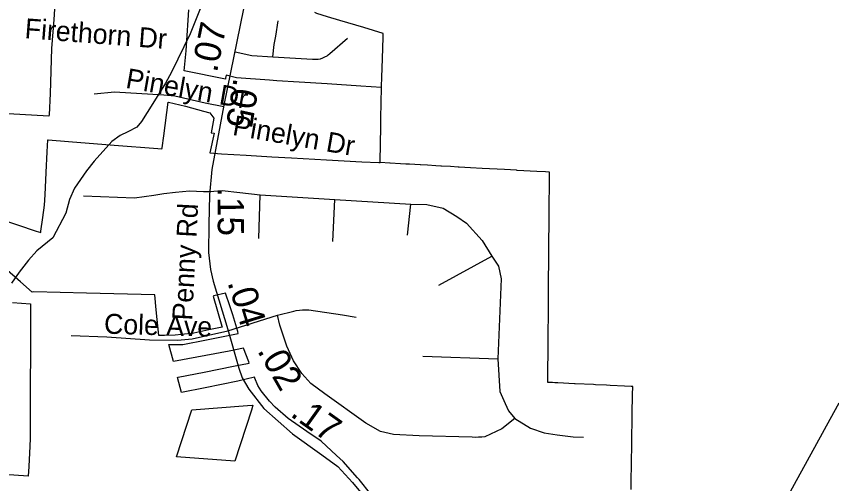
# Model space of a CAD drawing. Extents: x 1662474 to 1856135, y 779280 to 917889.
# Drawn here: x 1715474 to 1719362, y 822745 to 824971 of the extents above; entities that cross this region are included whole.
import ezdxf

# ---------------------------------------------------------------- set-up
doc = ezdxf.new("R2010")
doc.units = 0
for name, color, linetype in [('Exist Boundary Political City Limit New', 7, 'Continuous'), ('Exist Boundary Political City Limit New Hole', 7, 'Continuous'), ('Exist Hydrographic Misc Water Feature', 7, 'Continuous'), ('Exist Road Non-System Type 51', 7, 'Continuous'), ('Exist Road Non-System Type 51 Label', 7, 'Continuous'), ('Exist Road Secondary Mileage Hundredths English Label', 7, 'Continuous'), ('Exist Road Secondary Type 51 Attributed', 7, 'Continuous'), ('Exist Road Secondary Type 51 Label', 7, 'Continuous'), ('Map Preparation Boundary City Limit Buffer Line', 7, 'Continuous')]:
    doc.layers.add(name, color=color, linetype=linetype)

msp = doc.modelspace()

# ---------------------------------------------------------------- linework, layer by layer
at = {"layer": 'Exist Boundary Political City Limit New'}
for points in [[(1717215.9, 824631.6), (1717216, 824637.5), (1717217.4, 824679.9), (1717220.2, 824769.9), (1717223.4, 824869.8), (1717223.5, 824872.3), (1717224, 824889.2), (1717131.6, 824916.8), (1717016.8, 824951.2), (1716958.1, 824968.7), (1716907.1, 824983.9), (1716897.2, 824988.4)], [(1717208.8, 824273.7), (1717208.8, 824274.4), (1717208.9, 824279.1), (1717211.9, 824445.9), (1717212.6, 824485.1), (1717215.9, 824631.6)], [(1718011.5, 823619.4), (1718012.1, 823706.4), (1718012.1, 823707), (1718012.1, 823707.7), (1718012.2, 823722.4), (1718012.2, 823723.1), (1718012.2, 823723.8), (1718012.8, 823795.4), (1718012.8, 823796.1), (1718012.8, 823796.7), (1718013.5, 823895.4), (1718013.5, 823896.1), (1718013.5, 823896.8), (1718014.2, 823983.9), (1718014.2, 823984.5), (1718014.2, 823985.1), (1718014.5, 824010.8), (1718015, 824064.1), (1718015, 824064.7), (1718015, 824065.4), (1718015.4, 824106.9), (1718015.4, 824107.5), (1718015.4, 824108.2), (1718015.6, 824133.7), (1718015.6, 824134.3), (1718015.6, 824135), (1718016.1, 824199.7), (1718016.2, 824200.3), (1718016.2, 824201), (1718016.4, 824227.6), (1718016.5, 824228.2), (1717996.6, 824229.3), (1717956.4, 824231.6), (1717862.2, 824237), (1717858.6, 824237.2), (1717801.4, 824240.5), (1717695.4, 824246.4), (1717640.1, 824249.6), (1717585.2, 824252.6), (1717580.8, 824252.9), (1717544.8, 824254.9), (1717500.9, 824257.4), (1717498.8, 824257.5), (1717473.8, 824258.9), (1717434, 824261.1), (1717401.9, 824262.9), (1717399.9, 824263), (1717348.8, 824265.9), (1717331.2, 824266.8), (1717306.5, 824268.2), (1717256, 824271.1), (1717255.4, 824271.1), (1717208.8, 824273.7)], [(1718405.2, 822716.4), (1718407.8, 822878.4), (1718407.8, 822879), (1718407.8, 822879.6), (1718408.1, 822898.8), (1718408.4, 822914.9), (1718408.4, 822915.5), (1718408.4, 822916.1), (1718408.5, 822925), (1718408.5, 822925.6), (1718408.5, 822926.2), (1718408.9, 822946.6), (1718408.9, 822947.2), (1718408.9, 822947.9), (1718409.5, 822988.8), (1718409.5, 822989.4), (1718409.5, 822990.1), (1718410, 823021.9), (1718410, 823022.5), (1718410, 823023.2), (1718410.9, 823080), (1718410.9, 823080.6), (1718411, 823081.2), (1718412.2, 823165.2), (1718412.2, 823165.8), (1718412.2, 823166.5), (1718412.4, 823168.4), (1718412.4, 823169), (1718412.4, 823169.7), (1718412.9, 823206.6), (1718412.9, 823207.2), (1718405.8, 823207.6), (1718373.2, 823209.2), (1718305.9, 823212.4), (1718287.4, 823213.4), (1718235.1, 823215.9), (1718225.4, 823216.4), (1718138.8, 823220.6), (1718135.6, 823220.8), (1718055.8, 823224.6), (1718041.1, 823225.3), (1718030.5, 823225.9), (1718021.2, 823226.3), (1718008.6, 823226.9), (1718008.6, 823227.6), (1718009, 823273), (1718009, 823273.6), (1718009, 823274.2), (1718009.8, 823384.5), (1718009.8, 823385.1), (1718009.9, 823386.3), (1718009.9, 823386.9), (1718009.9, 823387.6), (1718010.4, 823458.8), (1718010.4, 823459.4), (1718010.4, 823460.1), (1718010.4, 823462.1), (1718010.4, 823462.8), (1718010.4, 823463.4), (1718011, 823548.6), (1718011, 823549.2), (1718011, 823549.8), (1718011.4, 823606.7), (1718011.4, 823607.3), (1718011.4, 823608), (1718011.5, 823618.2), (1718011.5, 823618.8), (1718011.5, 823619.4)], [(1719395.4, 823128.1), (1719352.6, 823050.2), (1719289.5, 822934.8), (1719138.6, 822659.5)], [(1716594.9, 823095.6), (1716516.6, 822852.1), (1716238.4, 822872.4), (1716311.6, 823097), (1716576.1, 823116.4), (1716602.1, 823118.2), (1716594.9, 823095.6)]]:
    msp.add_lwpolyline(points, dxfattribs=at)
at = {"layer": 'Exist Boundary Political City Limit New Hole'}
for points in [[(1715659.4, 825054.9), (1715652.5, 824955.3), (1715642.9, 824817.8), (1715635.6, 824603.4), (1715630.2, 824500.7), (1715629.9, 824495.2), (1715322.1, 824513.2)], [(1717215.9, 824631.6), (1717116.9, 824637.9), (1716956.6, 824648.4), (1716823.2, 824657.1), (1716717, 824664), (1716681.6, 824666.3), (1716523.8, 824678.1), (1716475.5, 824689.7), (1716474.8, 824689.9), (1716472.1, 824676.7), (1716471, 824671.2), (1716274.9, 824711.1), (1716284.9, 824805.9), (1716286.4, 824829.5), (1716297.1, 825001.4)], [(1717208.8, 824273.7), (1717208.8, 824274.4), (1717208.9, 824279.1), (1717211.9, 824445.9), (1717212.6, 824485.1), (1717215.9, 824631.6)], [(1715611.5, 824121.1), (1715616.8, 824226.1), (1715621.5, 824325.2), (1715624.4, 824382.4), (1715626, 824382.3), (1715723.6, 824374.6), (1715941.1, 824357.4), (1716149.5, 824340.9), (1716168.9, 824339.2), (1716169.6, 824344.7), (1716177.4, 824402.2), (1716198.9, 824562.4), (1716200.1, 824562.1), (1716280.2, 824543.2), (1716367.1, 824519.6), (1716397.6, 824511), (1716416.6, 824485.8), (1716403.5, 824416.4), (1716418.2, 824413.8), (1716396.8, 824321), (1716453.1, 824315.2), (1716569.5, 824308.9), (1716693.1, 824302), (1716787, 824296.8), (1716952.5, 824287.7), (1717121.8, 824278.4), (1717202.9, 824274), (1717208.8, 824273.7)], [(1715385.4, 824009.8), (1715569, 823948.2), (1715590.5, 823941), (1715591.4, 823946.7), (1715600.8, 824013.1), (1715609.1, 824071.9), (1715611.5, 824121.1)], [(1717163.8, 822695.4), (1717108.1, 822765), (1717101.5, 822773.2), (1717031.9, 822850.1), (1717000.4, 822879.4), (1716927.2, 822947.1), (1716859.5, 822993.1), (1716769.6, 823055.9), (1716708.5, 823108.5), (1716681.4, 823138.2), (1716641.4, 823186.9), (1716625.6, 823211.9), (1716611.8, 823247.8), (1716610.4, 823251.5), (1716530.6, 823233.4), (1716375, 823201.7), (1716262.1, 823178.7), (1716243.1, 823251), (1716246.2, 823251.6), (1716369.9, 823276.6), (1716509.8, 823304.7), (1716584.4, 823319.5), (1716582.5, 823324.6), (1716558, 823390.8), (1716488.9, 823376.2), (1716223, 823327.4), (1716201.6, 823408.4), (1716205, 823408.4), (1716268.5, 823408.4), (1716381, 823430.6), (1716468.1, 823447.7), (1716532.6, 823460.7), (1716529.9, 823470.1), (1716507.1, 823548.4), (1716491.9, 823591.1), (1716471.4, 823651.5), (1716415.5, 823639.2), (1716412.2, 823638.5), (1716454.5, 823495), (1716455.9, 823490.4), (1716392.1, 823477.2), (1716320.2, 823462.4), (1716262.1, 823454.6), (1716231.8, 823451.9), (1716181.6, 823451), (1716166.1, 823450.7), (1716153.4, 823451), (1716141.8, 823573.1), (1716134.9, 823644.6), (1715808.2, 823652), (1715557.6, 823657.9), (1715550.1, 823656.2), (1715493.9, 823706.1), (1715420.2, 823771.3)], [(1715456.5, 823606.9), (1715542.5, 823601.4), (1715542.1, 823599.2), (1715542, 823537.4), (1715541.8, 823455.5), (1715541.5, 823383.3), (1715541.4, 823331.9), (1715541.1, 823253.7), (1715541, 823170.8), (1715540.6, 823063.1), (1715540.6, 822976.8), (1715540.1, 822961), (1715540.1, 822959.7), (1715539, 822924.1), (1715533.6, 822826.6), (1715531.1, 822780.4), (1715369.1, 822791)]]:
    msp.add_lwpolyline(points, dxfattribs=at)
at = {"layer": 'Exist Hydrographic Misc Water Feature'}
msp.add_lwpolyline([(1716376, 825071.9), (1716303, 824887.9), (1716213.8, 824704.3), (1716185.6, 824652.3), (1716125.1, 824555), (1716070.5, 824469.2), (1716048.3, 824443.4), (1716006.1, 824421.2), (1715970, 824403.1), (1715929.8, 824375.2), (1715845.4, 824280.1), (1715808.9, 824234.1), (1715752.5, 824152.4), (1715728.2, 824098.7), (1715709.8, 824032.6), (1715649.1, 823914.9), (1715572.7, 823853.2), (1715532.4, 823808.9), (1715488.2, 823751.5), (1715451.8, 823699.7)], dxfattribs=at)
at = {"layer": 'Exist Road Non-System Type 51'}
for p, q in [((1716630.6, 823912.9), (1716637.6, 824121)), ((1716637.6, 824121), (1716993.1, 824097.9)), ((1716982.9, 823898.2), (1716993.1, 824097.9)), ((1716993.1, 824097.9), (1717354.5, 824076.4)), ((1717338.5, 823928.6), (1717354.5, 824076.4)), ((1717488.9, 823689.8), (1717742.1, 823828.4)), ((1716482.9, 823473.2), (1716719.1, 823548.1)), ((1717412.8, 823352.5), (1717770.2, 823339.9))]:
    msp.add_line(p, q, dxfattribs=at)
for points in [[(1716697, 824778.5), (1716702.9, 824835.9), (1716711.4, 824875.8), (1716723.2, 824949.9)], [(1716697, 824778.5), (1716886.5, 824767.2), (1716896.2, 824765.9), (1716905.1, 824765.9), (1716914.1, 824766.9), (1716925.1, 824768.8), (1716935.9, 824772.2), (1716945.9, 824777.2), (1716955.6, 824783.2), (1716961.4, 824787.9), (1716968.4, 824794.2), (1717053.4, 824866.4)], [(1716517.2, 824800.8), (1716596.5, 824784.5), (1716697, 824778.5)], [(1716463.6, 824539.4), (1716374.4, 824556.4), (1716230.1, 824590), (1716177.4, 824595.6), (1715942.4, 824610.2), (1715844.9, 824599.8)], [(1715795.1, 824115.8), (1716038, 824105.5), (1716129.6, 824118.1), (1716177.6, 824127.4), (1716233.5, 824133.9), (1716300.4, 824139.9), (1716367.1, 824135.6), (1716397.2, 824135.6)], [(1716397.2, 824135.6), (1716456.1, 824140.4), (1716539.6, 824131.8), (1716637.6, 824121)], [(1717354.5, 824076.4), (1717431.1, 824074), (1717509.9, 824056.2), (1717574.4, 824017.9), (1717620.1, 823985.6), (1717695.9, 823902.4), (1717742.1, 823828.4)], [(1717742.1, 823828.4), (1717773.4, 823781.4), (1717786, 823719.7), (1717770.2, 823339.9)], [(1716719.1, 823548.1), (1716797.6, 823567.2), (1716809.1, 823569.4), (1716824.4, 823571.5), (1716839.2, 823572.8), (1716854.5, 823573.2), (1716868.6, 823573.2), (1717028.8, 823549.1), (1717095.1, 823537.9)], [(1717850.6, 823055.4), (1717788.9, 823005.6), (1717707.8, 822968), (1717693.1, 822966.4), (1717678.4, 822965.9), (1717663.6, 822965.1), (1717647.4, 822966.2), (1717395.1, 822973.2), (1717272.4, 822979.4), (1717209.9, 822994), (1717141.1, 823033.7), (1716945.1, 823172.5), (1716878.4, 823222.1), (1716834.9, 823269.1), (1716796.2, 823330.5), (1716763.9, 823400.2), (1716731.4, 823500.2), (1716719.1, 823548.1)], [(1715736.1, 823449.9), (1715906, 823443.9), (1716110.1, 823429.2), (1716243, 823428.1), (1716312.8, 823435.4), (1716482.9, 823473.2)], [(1717770.2, 823339.9), (1717779.6, 823183.8), (1717805.6, 823126.2), (1717821.1, 823091.9), (1717850.6, 823055.4)], [(1717850.6, 823055.4), (1717925.4, 823009.8), (1717990.1, 822987.7), (1718052.6, 822977.2), (1718128.5, 822968.2), (1718178.9, 822965.7)]]:
    msp.add_lwpolyline(points, dxfattribs=at)
at = {"layer": 'Exist Road Secondary Type 51 Attributed'}
msp.add_lwpolyline([(1716557.9, 825006.5), (1716462.9, 824547.2), (1716406.2, 824240.6), (1716396.1, 824119.7), (1716392.4, 823979.2), (1716390.1, 823846.6), (1716400.5, 823765.1), (1716413.1, 823708.6), (1716483.1, 823479.7), (1716534.4, 823294.6), (1716551.2, 823248.6), (1716582.5, 823194.2), (1716654.4, 823103), (1716790.4, 822982.2), (1716931.5, 822881.5), (1717007.1, 822826.1), (1717077.6, 822750.5), (1717123, 822695.1), (1717163.3, 822624.6)], dxfattribs=at)
at = {"layer": 'Map Preparation Boundary City Limit Buffer Line'}
for points in [[(1715659.4, 825054.9), (1715652.5, 824955.3), (1715642.9, 824817.8), (1715635.6, 824603.4), (1715630.2, 824500.7), (1715629.9, 824495.2), (1715322.1, 824513.2)], [(1717215.9, 824631.6), (1717116.9, 824637.9), (1716956.6, 824648.4), (1716823.2, 824657.1), (1716717, 824664), (1716681.6, 824666.3), (1716523.8, 824678.1), (1716475.5, 824689.7), (1716474.8, 824689.9), (1716472.1, 824676.7), (1716471, 824671.2), (1716274.9, 824711.1), (1716284.9, 824805.9), (1716286.4, 824829.5), (1716297.1, 825001.4)], [(1717215.9, 824631.6), (1717216, 824637.5), (1717217.4, 824679.9), (1717220.2, 824769.9), (1717223.4, 824869.8), (1717223.5, 824872.3), (1717224, 824889.2), (1717131.6, 824916.8), (1717016.8, 824951.2), (1716958.1, 824968.7), (1716907.1, 824983.9), (1716897.2, 824988.4)], [(1717208.8, 824273.7), (1717208.8, 824274.4), (1717208.9, 824279.1), (1717211.9, 824445.9), (1717212.6, 824485.1), (1717215.9, 824631.6)], [(1717208.8, 824273.7), (1717208.8, 824274.4), (1717208.9, 824279.1), (1717211.9, 824445.9), (1717212.6, 824485.1), (1717215.9, 824631.6)], [(1715611.5, 824121.1), (1715616.8, 824226.1), (1715621.5, 824325.2), (1715624.4, 824382.4), (1715626, 824382.3), (1715723.6, 824374.6), (1715941.1, 824357.4), (1716149.5, 824340.9), (1716168.9, 824339.2), (1716169.6, 824344.7), (1716177.4, 824402.2), (1716198.9, 824562.4), (1716200.1, 824562.1), (1716280.2, 824543.2), (1716367.1, 824519.6), (1716397.6, 824511), (1716416.6, 824485.8), (1716403.5, 824416.4), (1716418.2, 824413.8), (1716396.8, 824321), (1716453.1, 824315.2), (1716569.5, 824308.9), (1716693.1, 824302), (1716787, 824296.8), (1716952.5, 824287.7), (1717121.8, 824278.4), (1717202.9, 824274), (1717208.8, 824273.7)], [(1718011.5, 823619.4), (1718012.1, 823706.4), (1718012.1, 823707), (1718012.1, 823707.7), (1718012.2, 823722.4), (1718012.2, 823723.1), (1718012.2, 823723.8), (1718012.8, 823795.4), (1718012.8, 823796.1), (1718012.8, 823796.7), (1718013.5, 823895.4), (1718013.5, 823896.1), (1718013.5, 823896.8), (1718014.2, 823983.9), (1718014.2, 823984.5), (1718014.2, 823985.1), (1718014.5, 824010.8), (1718015, 824064.1), (1718015, 824064.7), (1718015, 824065.4), (1718015.4, 824106.9), (1718015.4, 824107.5), (1718015.4, 824108.2), (1718015.6, 824133.7), (1718015.6, 824134.3), (1718015.6, 824135), (1718016.1, 824199.7), (1718016.2, 824200.3), (1718016.2, 824201), (1718016.4, 824227.6), (1718016.5, 824228.2), (1717996.6, 824229.3), (1717956.4, 824231.6), (1717862.2, 824237), (1717858.6, 824237.2), (1717801.4, 824240.5), (1717695.4, 824246.4), (1717640.1, 824249.6), (1717585.2, 824252.6), (1717580.8, 824252.9), (1717544.8, 824254.9), (1717500.9, 824257.4), (1717498.8, 824257.5), (1717473.8, 824258.9), (1717434, 824261.1), (1717401.9, 824262.9), (1717399.9, 824263), (1717348.8, 824265.9), (1717331.2, 824266.8), (1717306.5, 824268.2), (1717256, 824271.1), (1717255.4, 824271.1), (1717208.8, 824273.7)], [(1715385.4, 824009.8), (1715569, 823948.2), (1715590.5, 823941), (1715591.4, 823946.7), (1715600.8, 824013.1), (1715609.1, 824071.9), (1715611.5, 824121.1)], [(1717163.8, 822695.4), (1717108.1, 822765), (1717101.5, 822773.2), (1717031.9, 822850.1), (1717000.4, 822879.4), (1716927.2, 822947.1), (1716859.5, 822993.1), (1716769.6, 823055.9), (1716708.5, 823108.5), (1716681.4, 823138.2), (1716641.4, 823186.9), (1716625.6, 823211.9), (1716611.8, 823247.8), (1716610.4, 823251.5), (1716530.6, 823233.4), (1716375, 823201.7), (1716262.1, 823178.7), (1716243.1, 823251), (1716246.2, 823251.6), (1716369.9, 823276.6), (1716509.8, 823304.7), (1716584.4, 823319.5), (1716582.5, 823324.6), (1716558, 823390.8), (1716488.9, 823376.2), (1716223, 823327.4), (1716201.6, 823408.4), (1716205, 823408.4), (1716268.5, 823408.4), (1716381, 823430.6), (1716468.1, 823447.7), (1716532.6, 823460.7), (1716529.9, 823470.1), (1716507.1, 823548.4), (1716491.9, 823591.1), (1716471.4, 823651.5), (1716415.5, 823639.2), (1716412.2, 823638.5), (1716454.5, 823495), (1716455.9, 823490.4), (1716392.1, 823477.2), (1716320.2, 823462.4), (1716262.1, 823454.6), (1716231.8, 823451.9), (1716181.6, 823451), (1716166.1, 823450.7), (1716153.4, 823451), (1716141.8, 823573.1), (1716134.9, 823644.6), (1715808.2, 823652), (1715557.6, 823657.9), (1715550.1, 823656.2), (1715493.9, 823706.1), (1715420.2, 823771.3)], [(1715456.5, 823606.9), (1715542.5, 823601.4), (1715542.1, 823599.2), (1715542, 823537.4), (1715541.8, 823455.5), (1715541.5, 823383.3), (1715541.4, 823331.9), (1715541.1, 823253.7), (1715541, 823170.8), (1715540.6, 823063.1), (1715540.6, 822976.8), (1715540.1, 822961), (1715540.1, 822959.7), (1715539, 822924.1), (1715533.6, 822826.6), (1715531.1, 822780.4), (1715369.1, 822791)], [(1718405.2, 822716.4), (1718407.8, 822878.4), (1718407.8, 822879), (1718407.8, 822879.6), (1718408.1, 822898.8), (1718408.4, 822914.9), (1718408.4, 822915.5), (1718408.4, 822916.1), (1718408.5, 822925), (1718408.5, 822925.6), (1718408.5, 822926.2), (1718408.9, 822946.6), (1718408.9, 822947.2), (1718408.9, 822947.9), (1718409.5, 822988.8), (1718409.5, 822989.4), (1718409.5, 822990.1), (1718410, 823021.9), (1718410, 823022.5), (1718410, 823023.2), (1718410.9, 823080), (1718410.9, 823080.6), (1718411, 823081.2), (1718412.2, 823165.2), (1718412.2, 823165.8), (1718412.2, 823166.5), (1718412.4, 823168.4), (1718412.4, 823169), (1718412.4, 823169.7), (1718412.9, 823206.6), (1718412.9, 823207.2), (1718405.8, 823207.6), (1718373.2, 823209.2), (1718305.9, 823212.4), (1718287.4, 823213.4), (1718235.1, 823215.9), (1718225.4, 823216.4), (1718138.8, 823220.6), (1718135.6, 823220.8), (1718055.8, 823224.6), (1718041.1, 823225.3), (1718030.5, 823225.9), (1718021.2, 823226.3), (1718008.6, 823226.9), (1718008.6, 823227.6), (1718009, 823273), (1718009, 823273.6), (1718009, 823274.2), (1718009.8, 823384.5), (1718009.8, 823385.1), (1718009.9, 823386.3), (1718009.9, 823386.9), (1718009.9, 823387.6), (1718010.4, 823458.8), (1718010.4, 823459.4), (1718010.4, 823460.1), (1718010.4, 823462.1), (1718010.4, 823462.8), (1718010.4, 823463.4), (1718011, 823548.6), (1718011, 823549.2), (1718011, 823549.8), (1718011.4, 823606.7), (1718011.4, 823607.3), (1718011.4, 823608), (1718011.5, 823618.2), (1718011.5, 823618.8), (1718011.5, 823619.4)], [(1719395.4, 823128.1), (1719352.6, 823050.2), (1719289.5, 822934.8), (1719138.6, 822659.5)], [(1716594.9, 823095.6), (1716516.6, 822852.1), (1716238.4, 822872.4), (1716311.6, 823097), (1716576.1, 823116.4), (1716602.1, 823118.2), (1716594.9, 823095.6)]]:
    msp.add_lwpolyline(points, dxfattribs=at)

# ---------------------------------------------------------------- texts
at = {"layer": 'Exist Road Non-System Type 51 Label'}
for s, rotation, p in [('Pinelyn Dr', 350.0831, (1715991.9, 824630.6)), ('Pinelyn Dr', 350.0831, (1716501.4, 824406.3)), ('Cole Ave', 358.341, (1715891.6, 823459.6))]:
    msp.add_text(s, height=95, rotation=rotation, dxfattribs=at).set_placement(p)
at = {"layer": 'Exist Road Secondary Mileage Hundredths English Label'}
for s, rotation, p in [('.07', 78.325, (1716430.6, 824699.4)), ('.05', 260.7053, (1716511.1, 824680.5)), ('.15', 270.3542, (1716433.6, 824156.5)), ('.04', 287.0023, (1716480, 823703.7)), ('.02', 299.9944, (1716620.7, 823378.3)), ('.17', 324.4772, (1716775.7, 823069.5))]:
    msp.add_text(s, height=125, rotation=rotation, dxfattribs=at).set_placement(p)
at = {"layer": 'Exist Road Secondary Type 51 Label'}
for s, rotation, p in [('Firethorn Dr', 355.64, (1715512.1, 824866.7)), ('Penny Rd', 87.0153, (1716312.2, 823520.4))]:
    msp.add_text(s, height=95, rotation=rotation, dxfattribs=at).set_placement(p)

doc.saveas('drawing.dxf')
